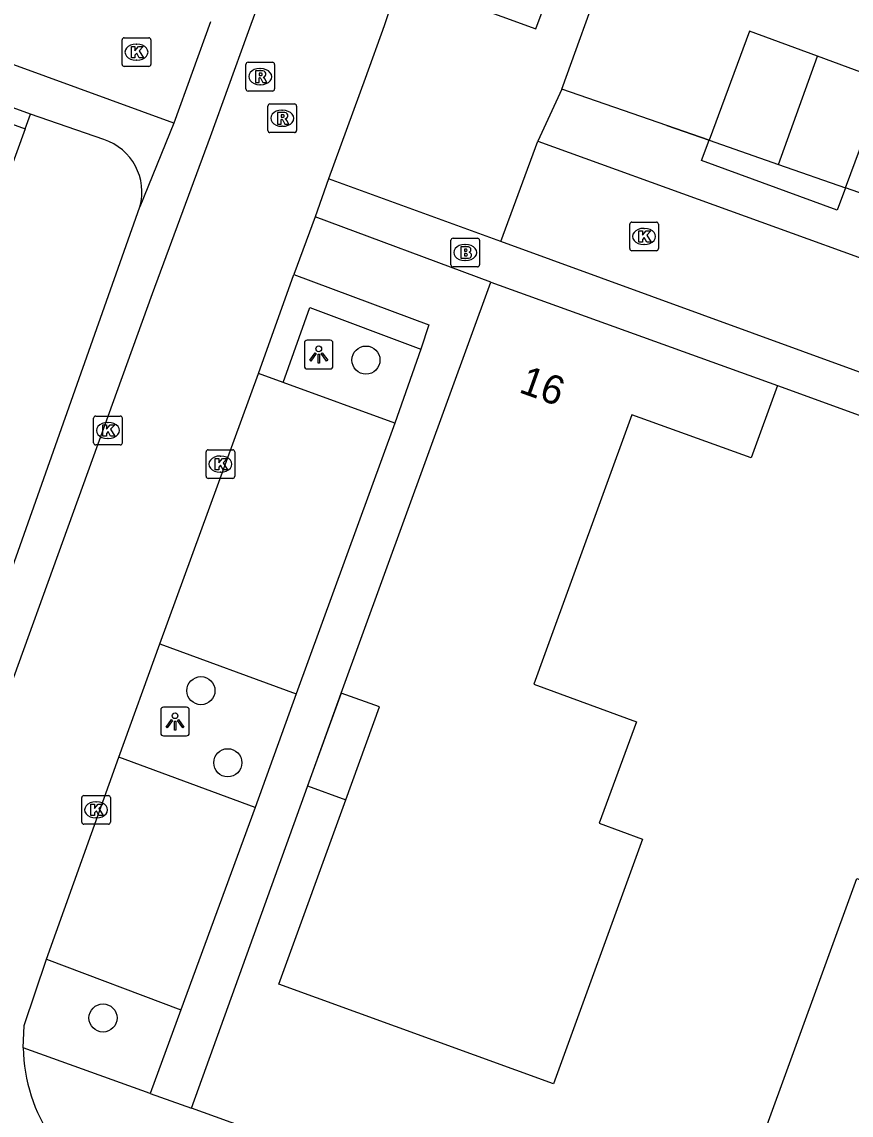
# Model space of a CAD drawing. Extents: x 155275 to 156263, y 382654 to 383635.
# Drawn here: x 155982.06 to 156010.95, y 383044.25 to 383082.31 of the extents above; entities that cross this region are included whole.
import ezdxf

# ---------------------------------------------------------------- set-up
doc = ezdxf.new("R2010")
doc.units = 0
for name, color, linetype in [('IMGEO_Boom', 7, 'Continuous'), ('IMGEO_Brandkraan', 7, 'Continuous'), ('IMGEO_Hek', 7, 'Continuous'), ('IMGEO_Kolk', 7, 'Continuous'), ('IMGEO_Lichtpunt', 7, 'Continuous'), ('IMGEO_Pand', 7, 'Continuous'), ('IMGEO_Pand_nummerreeks', 7, 'Continuous'), ('IMGEO_Pand_overbouw', 7, 'Continuous'), ('IMGEO_Parkeervlak_open', 7, 'Continuous'), ('IMGEO_Rijbaan_lokaal_open', 7, 'Continuous'), ('IMGEO_Rioolput', 7, 'Continuous'), ('IMGEO_Voetpad_open', 7, 'Continuous')]:
    doc.layers.add(name, color=color, linetype=linetype)

msp = doc.modelspace()

# ---------------------------------------------------------------- linework, layer by layer
at = {"layer": 'IMGEO_Boom'}
for centre in [(155994.046, 383070.533), (155988.298, 383059.024), (155989.233, 383056.515), (155984.888, 383047.63)]:
    msp.add_circle(centre, 0.489, dxfattribs=at)
at = {"layer": 'IMGEO_Brandkraan'}
for p, q in [((155997.004, 383073.85), (155997.004, 383074.702)), ((155997.079, 383074.776), (155997.931, 383074.776)), ((155998.005, 383074.702), (155998.005, 383073.85)), ((155997.492, 383074.556), (155997.517, 383074.556)), ((155997.515, 383073.996), (155997.49, 383073.996)), ((155997.931, 383073.776), (155997.079, 383073.776))]:
    msp.add_line(p, q, dxfattribs=at)
for points in [[(155997.004, 383073.85), (155997.004, 383074.702)], [(155997.079, 383074.776), (155997.931, 383074.776)], [(155998.005, 383074.702), (155998.005, 383073.85)], [(155997.352, 383074.476), (155997.352, 383074.076), (155997.565, 383074.076)], [(155997.583, 383074.476), (155997.352, 383074.476)], [(155997.531, 383074.395), (155997.477, 383074.395), (155997.477, 383074.319)], [(155997.477, 383074.319), (155997.53, 383074.319)], [(155997.539, 383074.243), (155997.477, 383074.243), (155997.477, 383074.162)], [(155997.477, 383074.162), (155997.539, 383074.162)], [(155997.931, 383073.776), (155997.079, 383073.776)]]:
    msp.add_lwpolyline(points, dxfattribs=at)
for centre, radius, start, end in [((155997.081, 383074.7), 0.0765, 91.552, 178.448), ((155997.081, 383074.7), 0.0765, 91.552, 178.448), ((155997.929, 383074.7), 0.0765, 1.552, 88.448), ((155997.929, 383074.7), 0.0765, 1.552, 88.448), ((155997.532, 383074.357), 0.0379, 267.8285, 90.9355), ((155997.54, 383074.202), 0.0404, 269.8759, 90.5077), ((155997.587, 383074.331), 0.145, 59.4692, 91.5367), ((155997.612, 383074.378), 0.0922, 285.5137, 58.1501), ((155997.617, 383074.186), 0.105, 301.3115, 78.989), ((155997.081, 383073.852), 0.0765, 181.552, 268.448), ((155997.081, 383073.852), 0.0765, 181.552, 268.448), ((155997.571, 383074.327), 0.251, 268.6676, 293.5347), ((155997.929, 383073.852), 0.0765, 271.552, 358.448), ((155997.929, 383073.852), 0.0765, 271.552, 358.448)]:
    msp.add_arc(centre, radius, start, end, dxfattribs=at)
for centre, major_axis, ratio, start_param, end_param in [((155997.491, 383074.276), (-0.387, 0.002), 0.722429, 4.712389, 7.853982), ((155997.516, 383074.276), (-0.39, 0.002), 0.717154, 1.570796, 4.712389)]:
    msp.add_ellipse(centre, major_axis=major_axis, ratio=ratio, start_param=start_param, end_param=end_param, dxfattribs=at)
at = {"layer": 'IMGEO_Hek'}
msp.add_lwpolyline([(156004.525, 383078.697), (156006.002, 383078.189)], dxfattribs=at)
at = {"layer": 'IMGEO_Kolk'}
for p, q in [((155985.553, 383080.828), (155985.553, 383081.68)), ((155985.628, 383081.754), (155986.48, 383081.754)), ((155986.041, 383081.534), (155986.066, 383081.534)), ((155986.554, 383081.68), (155986.554, 383080.828)), ((155986.48, 383080.754), (155985.628, 383080.754)), ((155986.064, 383080.974), (155986.039, 383080.974)), ((156003.31, 383075.338), (156004.162, 383075.338)), ((156003.235, 383074.412), (156003.235, 383075.264)), ((156003.723, 383075.118), (156003.748, 383075.118)), ((156004.236, 383075.264), (156004.236, 383074.412)), ((156004.162, 383074.338), (156003.31, 383074.338)), ((156003.746, 383074.558), (156003.721, 383074.558)), ((155984.559, 383067.656), (155984.559, 383068.508)), ((155984.634, 383068.582), (155985.486, 383068.582)), ((155985.56, 383068.508), (155985.56, 383067.656)), ((155985.047, 383068.362), (155985.072, 383068.362)), ((155985.07, 383067.802), (155985.045, 383067.802)), ((155985.486, 383067.582), (155984.634, 383067.582)), ((155988.552, 383067.412), (155989.404, 383067.412)), ((155988.477, 383066.486), (155988.477, 383067.338)), ((155988.965, 383067.192), (155988.99, 383067.192)), ((155989.478, 383067.338), (155989.478, 383066.486)), ((155988.988, 383066.632), (155988.963, 383066.632)), ((155989.404, 383066.412), (155988.552, 383066.412)), ((155984.147, 383054.448), (155984.147, 383055.3)), ((155984.222, 383055.374), (155985.074, 383055.374)), ((155985.148, 383055.3), (155985.148, 383054.448)), ((155984.635, 383055.154), (155984.66, 383055.154)), ((155984.658, 383054.594), (155984.633, 383054.594)), ((155985.074, 383054.374), (155984.222, 383054.374))]:
    msp.add_line(p, q, dxfattribs=at)
for points in [[(155985.553, 383080.828), (155985.553, 383081.68)], [(155985.628, 383081.754), (155986.48, 383081.754)], [(155985.874, 383081.454), (155985.997, 383081.454), (155985.997, 383081.303), (155986.127, 383081.454), (155986.291, 383081.454), (155986.145, 383081.303), (155986.298, 383081.054), (155986.146, 383081.054), (155986.061, 383081.218), (155985.997, 383081.151), (155985.997, 383081.054), (155985.874, 383081.054), (155985.874, 383081.454)], [(155986.554, 383081.68), (155986.554, 383080.828)], [(155986.48, 383080.754), (155985.628, 383080.754)], [(156003.31, 383075.338), (156004.162, 383075.338)], [(156003.235, 383074.412), (156003.235, 383075.264)], [(156003.556, 383075.038), (156003.679, 383075.038), (156003.679, 383074.887), (156003.809, 383075.038), (156003.973, 383075.038), (156003.827, 383074.887), (156003.98, 383074.638), (156003.828, 383074.638), (156003.743, 383074.802), (156003.679, 383074.735), (156003.679, 383074.638), (156003.556, 383074.638), (156003.556, 383075.038)], [(156004.236, 383075.264), (156004.236, 383074.412)], [(156004.162, 383074.338), (156003.31, 383074.338)], [(155984.559, 383067.656), (155984.559, 383068.508)], [(155984.634, 383068.582), (155985.486, 383068.582)], [(155985.56, 383068.508), (155985.56, 383067.656)], [(155984.88, 383068.282), (155985.003, 383068.282), (155985.003, 383068.131), (155985.133, 383068.282), (155985.297, 383068.282), (155985.151, 383068.131), (155985.304, 383067.882), (155985.152, 383067.882), (155985.067, 383068.046), (155985.003, 383067.979), (155985.003, 383067.882), (155984.88, 383067.882), (155984.88, 383068.282)], [(155985.486, 383067.582), (155984.634, 383067.582)], [(155988.552, 383067.412), (155989.404, 383067.412)], [(155988.477, 383066.486), (155988.477, 383067.338)], [(155988.798, 383067.112), (155988.921, 383067.112), (155988.921, 383066.961), (155989.051, 383067.112), (155989.215, 383067.112), (155989.069, 383066.961), (155989.222, 383066.712), (155989.07, 383066.712), (155988.985, 383066.876), (155988.921, 383066.809), (155988.921, 383066.712), (155988.798, 383066.712), (155988.798, 383067.112)], [(155989.478, 383067.338), (155989.478, 383066.486)], [(155989.404, 383066.412), (155988.552, 383066.412)], [(155984.147, 383054.448), (155984.147, 383055.3)], [(155984.222, 383055.374), (155985.074, 383055.374)], [(155985.148, 383055.3), (155985.148, 383054.448)], [(155984.468, 383055.074), (155984.591, 383055.074), (155984.591, 383054.923), (155984.721, 383055.074), (155984.885, 383055.074), (155984.739, 383054.923), (155984.892, 383054.674), (155984.74, 383054.674), (155984.655, 383054.838), (155984.591, 383054.771), (155984.591, 383054.674), (155984.468, 383054.674), (155984.468, 383055.074)], [(155985.074, 383054.374), (155984.222, 383054.374)]]:
    msp.add_lwpolyline(points, dxfattribs=at)
for centre, start, end in [((155985.63, 383081.678), 91.552, 178.448), ((155985.63, 383081.678), 91.552, 178.448), ((155986.478, 383081.678), 1.552, 88.448), ((155986.478, 383081.678), 1.552, 88.448), ((155985.63, 383080.83), 181.552, 268.448), ((155985.63, 383080.83), 181.552, 268.448), ((155986.478, 383080.83), 271.552, 358.448), ((155986.478, 383080.83), 271.552, 358.448), ((156003.312, 383075.262), 91.552, 178.448), ((156003.312, 383075.262), 91.552, 178.448), ((156004.16, 383075.262), 1.552, 88.448), ((156004.16, 383075.262), 1.552, 88.448), ((156003.312, 383074.414), 181.552, 268.448), ((156003.312, 383074.414), 181.552, 268.448), ((156004.16, 383074.414), 271.552, 358.448), ((156004.16, 383074.414), 271.552, 358.448), ((155984.636, 383068.506), 91.552, 178.448), ((155984.636, 383068.506), 91.552, 178.448), ((155985.484, 383068.506), 1.552, 88.448), ((155985.484, 383068.506), 1.552, 88.448), ((155984.636, 383067.658), 181.552, 268.448), ((155984.636, 383067.658), 181.552, 268.448), ((155985.484, 383067.658), 271.552, 358.448), ((155985.484, 383067.658), 271.552, 358.448), ((155988.554, 383067.336), 91.552, 178.448), ((155988.554, 383067.336), 91.552, 178.448), ((155989.402, 383067.336), 1.552, 88.448), ((155989.402, 383067.336), 1.552, 88.448), ((155988.554, 383066.488), 181.552, 268.448), ((155988.554, 383066.488), 181.552, 268.448), ((155989.402, 383066.488), 271.552, 358.448), ((155989.402, 383066.488), 271.552, 358.448), ((155984.224, 383055.298), 91.552, 178.448), ((155984.224, 383055.298), 91.552, 178.448), ((155985.072, 383055.298), 1.552, 88.448), ((155985.072, 383055.298), 1.552, 88.448), ((155984.224, 383054.45), 181.552, 268.448), ((155984.224, 383054.45), 181.552, 268.448), ((155985.072, 383054.45), 271.552, 358.448), ((155985.072, 383054.45), 271.552, 358.448)]:
    msp.add_arc(centre, 0.0765, start, end, dxfattribs=at)
for centre, major_axis, ratio, start_param, end_param in [((155986.04, 383081.254), (-0.387, 0.002), 0.722429, 4.712389, 7.853982), ((155986.065, 383081.254), (-0.39, 0.002), 0.717154, 1.570796, 4.712389), ((156003.722, 383074.838), (-0.387, 0.002), 0.722429, 4.712389, 7.853982), ((156003.747, 383074.838), (-0.39, 0.002), 0.717154, 1.570796, 4.712389), ((155985.046, 383068.082), (-0.387, 0.002), 0.722429, 4.712389, 7.853982), ((155985.071, 383068.082), (-0.39, 0.002), 0.717154, 1.570796, 4.712389), ((155988.964, 383066.912), (-0.387, 0.002), 0.722429, 4.712389, 7.853982), ((155988.989, 383066.912), (-0.39, 0.002), 0.717154, 1.570796, 4.712389), ((155984.634, 383054.874), (-0.387, 0.002), 0.722429, 4.712389, 7.853982), ((155984.659, 383054.874), (-0.39, 0.002), 0.717154, 1.570796, 4.712389)]:
    msp.add_ellipse(centre, major_axis=major_axis, ratio=ratio, start_param=start_param, end_param=end_param, dxfattribs=at)
at = {"layer": 'IMGEO_Lichtpunt'}
for p, q in [((155992.804, 383071.221), (155991.996, 383071.221)), ((155992.804, 383071.221), (155991.996, 383071.221)), ((155991.902, 383071.126), (155991.902, 383070.319)), ((155991.902, 383071.126), (155991.902, 383070.319)), ((155992.898, 383070.319), (155992.898, 383071.126)), ((155992.898, 383070.319), (155992.898, 383071.126)), ((155991.996, 383070.225), (155992.804, 383070.225)), ((155991.996, 383070.225), (155992.804, 383070.225)), ((155986.897, 383058.352), (155986.897, 383057.545)), ((155986.897, 383058.352), (155986.897, 383057.545)), ((155987.799, 383058.447), (155986.991, 383058.447)), ((155987.799, 383058.447), (155986.991, 383058.447)), ((155987.893, 383057.545), (155987.893, 383058.352)), ((155987.893, 383057.545), (155987.893, 383058.352)), ((155986.991, 383057.451), (155987.799, 383057.451)), ((155986.991, 383057.451), (155987.799, 383057.451))]:
    msp.add_line(p, q, dxfattribs=at)
for points in [[(155992.276, 383070.79), (155992.315, 383070.762), (155992.127, 383070.5), (155992.089, 383070.527), (155992.276, 383070.79)], [(155992.488, 383070.762), (155992.526, 383070.789), (155992.713, 383070.527), (155992.674, 383070.499), (155992.488, 383070.762)], [(155992.378, 383070.742), (155992.425, 383070.742), (155992.425, 383070.42), (155992.378, 383070.42), (155992.378, 383070.742)], [(155987.271, 383058.016), (155987.31, 383057.988), (155987.122, 383057.726), (155987.084, 383057.753), (155987.271, 383058.016)], [(155987.373, 383057.968), (155987.42, 383057.968), (155987.42, 383057.646), (155987.373, 383057.646), (155987.373, 383057.968)], [(155987.483, 383057.988), (155987.521, 383058.015), (155987.708, 383057.753), (155987.669, 383057.725), (155987.483, 383057.988)]]:
    msp.add_lwpolyline(points, dxfattribs=at)
for centre in [(155992.401, 383070.924), (155987.396, 383058.15)]:
    msp.add_circle(centre, 0.0994, dxfattribs=at)
for centre, start, end in [((155991.996, 383071.126), 90, 180), ((155991.996, 383071.126), 90, 180), ((155992.804, 383071.126), 0, 90), ((155992.804, 383071.126), 0, 90), ((155991.996, 383070.319), 180, 270), ((155991.996, 383070.319), 180, 270), ((155992.804, 383070.319), 270, 0), ((155992.804, 383070.319), 270, 360), ((155986.991, 383058.352), 90, 180), ((155986.991, 383058.352), 90, 180), ((155987.799, 383058.352), 0, 90), ((155987.799, 383058.352), 0, 90), ((155986.991, 383057.545), 180, 270), ((155986.991, 383057.545), 180, 270), ((155987.799, 383057.545), 270, 0), ((155987.799, 383057.545), 270, 360)]:
    msp.add_arc(centre, 0.0946, start, end, dxfattribs=at)
at = {"layer": 'IMGEO_Pand'}
for points in [[(155973.548, 383082.307), (155973.351, 383081.796), (155982.177, 383078.587), (155980.178, 383073.104), (155979.887, 383073.205), (155979.147, 383071.182), (155979.429, 383071.079), (155979.283, 383070.679), (155976.942, 383071.538), (155977.053, 383071.821), (155975.052, 383072.552), (155972.598, 383065.837), (155972.021, 383064.259), (155976.369, 383062.669), (155974.353, 383057.152), (155963.674, 383061.05), (155966.255, 383068.105), (155966.963, 383067.843), (155969.65, 383075.144), (155968.917, 383075.412), (155971.691, 383082.982)], [(156009.771, 383081.112), (156007.409, 383081.987), (156006.002, 383078.189)], [(156008.412, 383077.345), (156009.771, 383081.112)], [(156010.755, 383076.524), (156012.132, 383080.237), (156009.771, 383081.112)], [(156006.002, 383078.189), (156008.412, 383077.345)], [(156008.412, 383077.345), (156010.755, 383076.524)], [(155993.183, 383058.932), (155998.4, 383073.246)], [(155998.4, 383073.246), (156008.38, 383069.647)], [(156008.38, 383069.647), (156007.464, 383067.127), (156003.307, 383068.627), (156000.278, 383060.307), (155999.895, 383059.254), (156003.466, 383057.943), (156002.169, 383054.409), (156003.682, 383053.857), (156000.577, 383045.339), (155991.015, 383048.81), (155993.341, 383055.226), (155994.514, 383058.459), (155993.183, 383058.932)], [(156016.769, 383043.266), (156014.691, 383044.007), (156014.239, 383042.714), (156013.73, 383041.292), (156007.835, 383043.403), (156011.141, 383052.491), (156015.033, 383051.062), (156016.054, 383053.858), (156018.267, 383059.921), (156022.297, 383058.464), (156016.769, 383043.266)]]:
    msp.add_lwpolyline(points, dxfattribs=at)
at = {"layer": 'IMGEO_Pand_overbouw'}
for points in [[(155973.548, 383082.307), (155973.351, 383081.796), (155982.177, 383078.587), (155982.366, 383079.095)], [(155993.341, 383055.226), (155994.514, 383058.459), (155993.183, 383058.932), (155992.014, 383055.709)]]:
    msp.add_lwpolyline(points, close=True, dxfattribs=at)
at = {"layer": 'IMGEO_Parkeervlak_open'}
for points in [[(155995.052, 383068.335), (155991.165, 383069.757)], [(155986.872, 383060.658), (155991.618, 383058.915)], [(155990.182, 383054.96), (155985.44, 383056.714)], [(155982.917, 383049.675), (155987.603, 383047.91)]]:
    msp.add_lwpolyline(points, dxfattribs=at)
at = {"layer": 'IMGEO_Rijbaan_lokaal_open'}
for points in [[(155978.27, 383049.91), (155978.483, 383050.407), (155986.615, 383072.853), (155988.629, 383078.321), (155989.904, 383081.846), (156015.13, 383150.933), (156019.183, 383149.44)], [(155987.356, 383078.784), (155911.031, 383106.591), (155908.922, 383107.475), (155901.383, 383105.384)], [(155995.232, 383083.796), (155994.679, 383082.17), (155994.016, 383080.34), (155992.747, 383076.842)], [(155988.636, 383082.307), (155987.356, 383078.784)], [(155998.741, 383074.665), (156000.039, 383078.152)], [(156000.039, 383078.152), (156026.745, 383068.497), (156033.987, 383065.798), (156082.569, 383048.16)], [(155992.747, 383076.842), (155992.272, 383075.522)], [(155992.272, 383075.522), (155991.539, 383073.51)], [(156081.283, 383044.621), (155998.741, 383074.665)], [(155990.3, 383070.06), (155991.539, 383073.51)], [(155986.872, 383060.658), (155990.3, 383070.06)], [(155985.44, 383056.714), (155986.872, 383060.658)], [(155982.917, 383049.675), (155985.44, 383056.714)], [(155982.107, 383046.594), (155982.146, 383047.363), (155982.917, 383049.675)]]:
    msp.add_lwpolyline(points, dxfattribs=at)
msp.add_arc((155987.869, 383046.683), 5.763, 180.8872, 247.8131, dxfattribs=at)
at = {"layer": 'IMGEO_Rioolput'}
for p, q in [((155989.863, 383079.974), (155989.863, 383080.826)), ((155989.938, 383080.9), (155990.79, 383080.9)), ((155990.351, 383080.68), (155990.376, 383080.68)), ((155990.864, 383080.826), (155990.864, 383079.974)), ((155990.374, 383080.12), (155990.349, 383080.12)), ((155990.79, 383079.9), (155989.938, 383079.9)), ((155990.629, 383078.525), (155990.629, 383079.377)), ((155990.704, 383079.451), (155991.556, 383079.451)), ((155991.117, 383079.231), (155991.142, 383079.231)), ((155991.63, 383079.377), (155991.63, 383078.525)), ((155991.556, 383078.451), (155990.704, 383078.451)), ((155991.14, 383078.671), (155991.115, 383078.671))]:
    msp.add_line(p, q, dxfattribs=at)
for points in [[(155989.863, 383079.974), (155989.863, 383080.826)], [(155989.938, 383080.9), (155990.79, 383080.9)], [(155990.864, 383080.826), (155990.864, 383079.974)], [(155990.452, 383080.598), (155990.2, 383080.6), (155990.2, 383080.2)], [(155990.2, 383080.2), (155990.324, 383080.2), (155990.324, 383080.362), (155990.335, 383080.362)], [(155990.378, 383080.519), (155990.324, 383080.519), (155990.324, 383080.438)], [(155990.324, 383080.438), (155990.376, 383080.438)], [(155990.382, 383080.333), (155990.453, 383080.2), (155990.593, 383080.2), (155990.528, 383080.326)], [(155990.79, 383079.9), (155989.938, 383079.9)], [(155990.629, 383078.525), (155990.629, 383079.377)], [(155990.704, 383079.451), (155991.556, 383079.451)], [(155991.218, 383079.149), (155990.966, 383079.151), (155990.966, 383078.751)], [(155991.63, 383079.377), (155991.63, 383078.525)], [(155990.966, 383078.751), (155991.09, 383078.751), (155991.09, 383078.913), (155991.101, 383078.913)], [(155991.144, 383079.07), (155991.09, 383079.07), (155991.09, 383078.989)], [(155991.09, 383078.989), (155991.142, 383078.989)], [(155991.148, 383078.884), (155991.219, 383078.751), (155991.359, 383078.751), (155991.294, 383078.877)], [(155991.556, 383078.451), (155990.704, 383078.451)]]:
    msp.add_lwpolyline(points, dxfattribs=at)
for centre, radius, start, end in [((155989.94, 383080.824), 0.0765, 91.552, 178.448), ((155989.94, 383080.824), 0.0765, 91.552, 178.448), ((155990.788, 383080.824), 0.0765, 1.552, 88.448), ((155990.788, 383080.824), 0.0765, 1.552, 88.448), ((155990.334, 383080.309), 0.0533, 26.0293, 88.6989), ((155990.36, 383080.627), 0.19, 274.7715, 282.9687), ((155990.384, 383080.423), 0.0964, 77.0061, 93.1865), ((155990.398, 383080.48), 0.0378, 276.6634, 79.6772), ((155990.451, 383080.488), 0.109, 350.3612, 89.416), ((155990.449, 383080.488), 0.112, 277.5842, 350.9817), ((155990.433, 383080.273), 0.108, 29.5134, 73.7905), ((155989.94, 383079.976), 0.0765, 181.552, 268.448), ((155989.94, 383079.976), 0.0765, 181.552, 268.448), ((155990.788, 383079.976), 0.0765, 271.552, 358.448), ((155990.788, 383079.976), 0.0765, 271.552, 358.448), ((155990.706, 383079.375), 0.0765, 91.552, 178.448), ((155990.706, 383079.375), 0.0765, 91.552, 178.448), ((155991.217, 383079.039), 0.109, 350.3612, 89.416), ((155991.554, 383079.375), 0.0765, 1.552, 88.448), ((155991.554, 383079.375), 0.0765, 1.552, 88.448), ((155991.1, 383078.86), 0.0533, 26.0293, 88.6989), ((155991.126, 383079.178), 0.19, 274.7715, 282.9687), ((155991.15, 383078.974), 0.0964, 77.0061, 93.1865), ((155991.164, 383079.031), 0.0378, 276.6634, 79.6772), ((155991.215, 383079.039), 0.112, 277.5842, 350.9817), ((155991.199, 383078.824), 0.108, 29.5134, 73.7905), ((155990.706, 383078.527), 0.0765, 181.552, 268.448), ((155990.706, 383078.527), 0.0765, 181.552, 268.448), ((155991.554, 383078.527), 0.0765, 271.552, 358.448), ((155991.554, 383078.527), 0.0765, 271.552, 358.448)]:
    msp.add_arc(centre, radius, start, end, dxfattribs=at)
for centre, major_axis, ratio, start_param, end_param in [((155990.35, 383080.4), (-0.387, 0.002), 0.722429, 4.712389, 7.853982), ((155990.375, 383080.4), (-0.39, 0.002), 0.717154, 1.570796, 4.712389), ((155991.116, 383078.951), (-0.387, 0.002), 0.722429, 4.712389, 7.853982), ((155991.141, 383078.951), (-0.39, 0.002), 0.717154, 1.570796, 4.712389)]:
    msp.add_ellipse(centre, major_axis=major_axis, ratio=ratio, start_param=start_param, end_param=end_param, dxfattribs=at)
at = {"layer": 'IMGEO_Voetpad_open'}
for points in [[(156000.865, 383079.959), (156005.226, 383092.022)], [(155995.232, 383083.796), (155999.963, 383082.064), (156000.293, 383082.929)], [(155984.913, 383078.207), (155982.366, 383079.095), (155973.548, 383082.307)], [(156000.865, 383079.959), (156000.039, 383078.152)], [(156006.002, 383078.189), (156004.525, 383078.697), (156000.865, 383079.959)], [(155987.356, 383078.784), (155986.172, 383075.862)], [(156010.755, 383076.524), (156010.46, 383075.748), (156005.731, 383077.481), (156006.002, 383078.189)], [(155998.741, 383074.665), (155992.747, 383076.842)], [(156014.102, 383075.355), (156010.755, 383076.524)], [(155976.436, 383048.685), (155980.418, 383059.647), (155986.172, 383075.862)], [(155998.4, 383073.246), (155992.272, 383075.522)], [(155991.539, 383073.51), (155996.232, 383071.759), (155995.957, 383070.91)], [(155991.165, 383069.757), (155992.092, 383072.36), (155995.957, 383070.91)], [(155995.957, 383070.91), (155995.052, 383068.335)], [(155991.165, 383069.757), (155990.3, 383070.06)], [(156008.38, 383069.647), (156019.569, 383065.592), (156024.267, 383063.882), (156053.405, 383053.282)], [(155995.052, 383068.335), (155991.618, 383058.915)], [(155987.971, 383044.488), (155993.183, 383058.932)], [(155991.618, 383058.915), (155990.182, 383054.96)], [(155990.182, 383054.96), (155987.603, 383047.91)], [(155987.603, 383047.91), (155986.534, 383045.006)], [(155986.534, 383045.006), (155982.107, 383046.594)], [(155986.534, 383045.006), (155987.971, 383044.488)], [(156070.366, 383015.028), (156070.2, 383014.578), (156029.02, 383029.675), (155987.971, 383044.488)]]:
    msp.add_lwpolyline(points, dxfattribs=at)
msp.add_arc((155984.328, 383076.382), 1.916, 344.2394, 72.2222, dxfattribs=at)

# ---------------------------------------------------------------- texts
at = {"layer": 'IMGEO_Pand_nummerreeks'}
msp.add_text('16', height=1, rotation=340.2357, dxfattribs=at).set_placement((155999.336, 383069.424))

doc.saveas('drawing.dxf')
